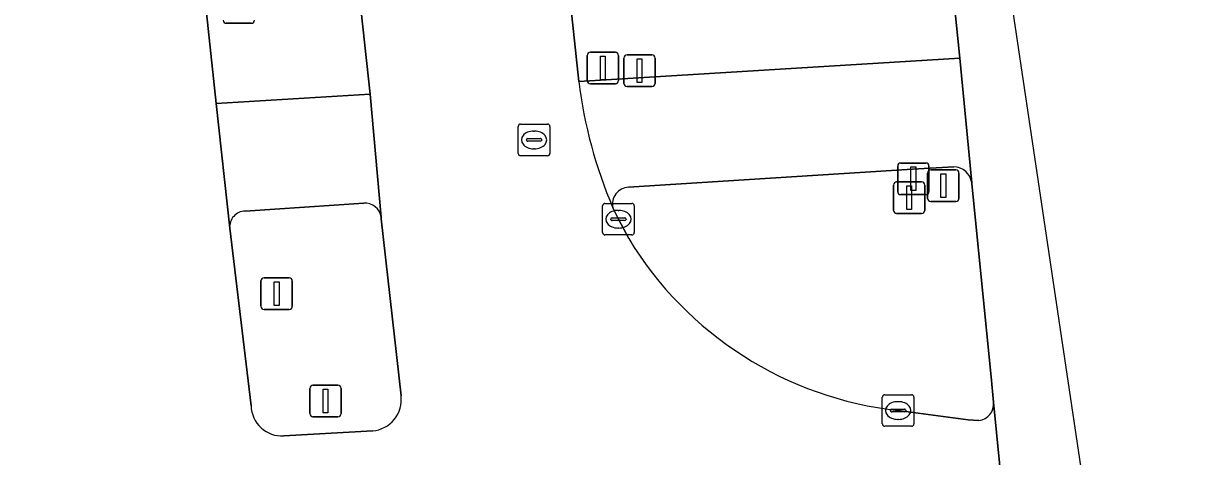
# Model space of a CAD drawing. Extents: x 160023 to 161302, y 384750 to 385707.
# Drawn here: x 161265.33 to 161302.13, y 384900.11 to 384913.84 of the extents above; entities that cross this region are included whole.
import ezdxf

# ---------------------------------------------------------------- set-up
doc = ezdxf.new("R2010")
doc.units = 0
for name, color, linetype in [('IMGEO_Drukknoppaal', 7, 'Continuous'), ('IMGEO_Fietspad_gesloten', 7, 'Continuous'), ('IMGEO_Kolk', 7, 'Continuous'), ('IMGEO_OVBaan_gesloten', 7, 'Continuous'), ('IMGEO_Portaal', 7, 'Continuous'), ('IMGEO_Rijbaan_regionaal_gesloten', 7, 'Continuous'), ('IMGEO_Rioolput', 7, 'Continuous'), ('IMGEO_Verkeersbordpaal', 7, 'Continuous'), ('IMGEO_Verkeerseiland_groen', 7, 'Continuous'), ('IMGEO_Verkeersregelinstallatiepaal', 7, 'Continuous'), ('IMGEO_Voetpad_open', 7, 'Continuous')]:
    doc.layers.add(name, color=color, linetype=linetype)

msp = doc.modelspace()

# ---------------------------------------------------------------- linework, layer by layer
at = {"layer": 'IMGEO_Drukknoppaal'}
for p, q in [((161284.341, 384911.932), (161284.341, 384912.732)), ((161284.341, 384912.732), (161284.341, 384911.932)), ((161284.441, 384912.832), (161285.231, 384912.832)), ((161285.231, 384912.832), (161284.441, 384912.832)), ((161285.331, 384912.732), (161285.331, 384911.932)), ((161285.331, 384911.932), (161285.331, 384912.732)), ((161285.231, 384911.832), (161284.441, 384911.832)), ((161284.441, 384911.832), (161285.231, 384911.832))]:
    msp.add_line(p, q, dxfattribs=at)
msp.add_lwpolyline([(161284.761, 384912.707), (161284.911, 384912.707), (161284.911, 384911.957), (161284.761, 384911.957), (161284.761, 384912.707)], dxfattribs=at)
for centre, start, end in [((161284.441, 384912.732), 90, 180), ((161284.441, 384912.732), 90, 180), ((161285.231, 384912.732), 0, 90), ((161285.231, 384912.732), 360, 90), ((161284.441, 384911.932), 180, 270), ((161284.441, 384911.932), 180, 270), ((161285.231, 384911.932), 270, 0), ((161285.231, 384911.932), 270, 0)]:
    msp.add_arc(centre, 0.1, start, end, dxfattribs=at)
at = {"layer": 'IMGEO_Fietspad_gesloten'}
for points in [[(161294.976, 384912.728), (161282.914, 384911.995)], [(161295.351, 384908.78), (161294.976, 384912.728)], [(161276.313, 384911.593), (161271.437, 384911.294), (161271.866, 384907.346)], [(161276.659, 384907.697), (161276.313, 384911.593)], [(161284.493, 384908.643), (161293.475, 384909.213), (161294.783, 384909.295)], [(161272.352, 384907.891), (161276.107, 384908.14)]]:
    msp.add_lwpolyline(points, dxfattribs=at)
for centre, radius, start, end in [((161297.723, 384913.838), 14.924, 187.0956, 203.0681), ((161294.771, 384908.711), 0.584, 6.7694, 88.834), ((161284.508, 384908.114), 0.529, 91.6003, 193.4326), ((161276.146, 384907.623), 0.518, 8.1768, 94.3265), ((161272.367, 384907.388), 0.503, 91.7456, 184.8049)]:
    msp.add_arc(centre, radius, start, end, dxfattribs=at)
at = {"layer": 'IMGEO_Kolk'}
for p, q in [((161283.744, 384908.133), (161284.596, 384908.133)), ((161283.669, 384907.207), (161283.669, 384908.059)), ((161284.157, 384907.913), (161284.182, 384907.913)), ((161284.67, 384908.059), (161284.67, 384907.207)), ((161283.928, 384907.627), (161283.928, 384907.639)), ((161284.366, 384907.59), (161283.968, 384907.59)), ((161283.971, 384907.676), (161284.369, 384907.676)), ((161284.18, 384907.353), (161284.155, 384907.353)), ((161284.412, 384907.639), (161284.412, 384907.627)), ((161284.596, 384907.133), (161283.744, 384907.133)), ((161292.522, 384901.151), (161292.522, 384902.003)), ((161292.597, 384902.077), (161293.449, 384902.077)), ((161293.01, 384901.857), (161293.035, 384901.857)), ((161293.523, 384902.003), (161293.523, 384901.151)), ((161292.781, 384901.571), (161292.781, 384901.583)), ((161293.219, 384901.534), (161292.821, 384901.534)), ((161292.824, 384901.62), (161293.222, 384901.62)), ((161293.265, 384901.583), (161293.265, 384901.571)), ((161293.033, 384901.297), (161293.008, 384901.297)), ((161293.449, 384901.077), (161292.597, 384901.077))]:
    msp.add_line(p, q, dxfattribs=at)
for points in [[(161283.744, 384908.133), (161284.596, 384908.133)], [(161283.669, 384907.207), (161283.669, 384908.059)], [(161284.67, 384908.059), (161284.67, 384907.207)], [(161284.596, 384907.133), (161283.744, 384907.133)], [(161292.522, 384901.151), (161292.522, 384902.003)], [(161292.597, 384902.077), (161293.449, 384902.077)], [(161293.523, 384902.003), (161293.523, 384901.151)], [(161293.449, 384901.077), (161292.597, 384901.077)]]:
    msp.add_lwpolyline(points, dxfattribs=at)
for centre, radius, start, end in [((161283.746, 384908.057), 0.0765, 91.552, 178.448), ((161283.746, 384908.057), 0.0765, 91.552, 178.448), ((161284.594, 384908.057), 0.0765, 1.552, 88.448), ((161284.594, 384908.057), 0.0765, 1.552, 88.448), ((161283.968, 384907.636), 0.0403, 85.8775, 175.7526), ((161283.965, 384907.626), 0.0366, 178.938, 274.7102), ((161284.369, 384907.633), 0.043, 264.8664, 352.4533), ((161284.373, 384907.638), 0.0386, 1.7309, 96.639), ((161283.746, 384907.209), 0.0765, 181.552, 268.448), ((161283.746, 384907.209), 0.0765, 181.552, 268.448), ((161284.594, 384907.209), 0.0765, 271.552, 358.448), ((161284.594, 384907.209), 0.0765, 271.552, 358.448), ((161292.599, 384902.001), 0.0765, 91.552, 178.448), ((161292.599, 384902.001), 0.0765, 91.552, 178.448), ((161293.447, 384902.001), 0.0765, 1.552, 88.448), ((161293.447, 384902.001), 0.0765, 1.552, 88.448), ((161292.821, 384901.58), 0.0403, 85.8775, 175.7526), ((161292.818, 384901.57), 0.0366, 178.938, 274.7102), ((161293.222, 384901.577), 0.043, 264.8664, 352.4533), ((161293.226, 384901.582), 0.0386, 1.7309, 96.639), ((161292.599, 384901.153), 0.0765, 181.552, 268.448), ((161292.599, 384901.153), 0.0765, 181.552, 268.448), ((161293.447, 384901.153), 0.0765, 271.552, 358.448), ((161293.447, 384901.153), 0.0765, 271.552, 358.448)]:
    msp.add_arc(centre, radius, start, end, dxfattribs=at)
for centre, major_axis, ratio, start_param, end_param in [((161284.156, 384907.633), (-0.387, 0.002), 0.722429, 4.712389, 7.853982), ((161284.181, 384907.633), (-0.39, 0.002), 0.717154, 1.570796, 4.712389), ((161293.009, 384901.577), (-0.387, 0.002), 0.722429, 4.712389, 7.853982), ((161293.034, 384901.577), (-0.39, 0.002), 0.717154, 1.570796, 4.712389)]:
    msp.add_ellipse(centre, major_axis=major_axis, ratio=ratio, start_param=start_param, end_param=end_param, dxfattribs=at)
at = {"layer": 'IMGEO_OVBaan_gesloten'}
msp.add_lwpolyline([(161302.126, 384877.522), (161295.965, 384918.881), (161294.387, 384918.458), (161294.652, 384915.95), (161294.976, 384912.728), (161295.351, 384908.78), (161295.354, 384908.752), (161295.964, 384902.644), (161296.044, 384901.838), (161297.186, 384890.215), (161297.245, 384889.619), (161298.417, 384878.861), (161298.456, 384878.497), (161298.587, 384877.294)], close=True, dxfattribs=at)
at = {"layer": 'IMGEO_Portaal'}
for p, q in [((161272.856, 384904.879), (161272.856, 384905.679)), ((161272.856, 384905.679), (161272.856, 384904.879)), ((161272.956, 384905.779), (161273.746, 384905.779)), ((161273.746, 384905.779), (161272.956, 384905.779)), ((161273.846, 384905.679), (161273.846, 384904.879)), ((161273.846, 384904.879), (161273.846, 384905.679)), ((161273.746, 384904.779), (161272.956, 384904.779)), ((161272.956, 384904.779), (161273.746, 384904.779))]:
    msp.add_line(p, q, dxfattribs=at)
msp.add_lwpolyline([(161273.276, 384905.654), (161273.426, 384905.654), (161273.426, 384904.904), (161273.276, 384904.904), (161273.276, 384905.654)], dxfattribs=at)
for centre, start, end in [((161272.956, 384905.679), 90, 180), ((161272.956, 384905.679), 90, 180), ((161273.746, 384905.679), 0, 90), ((161273.746, 384905.679), 360, 90), ((161272.956, 384904.879), 180, 270), ((161272.956, 384904.879), 180, 270), ((161273.746, 384904.879), 270, 0), ((161273.746, 384904.879), 270, 0)]:
    msp.add_arc(centre, 0.1, start, end, dxfattribs=at)
at = {"layer": 'IMGEO_Rijbaan_regionaal_gesloten'}
for points in [[(161269.95, 384970.566), (161270.029, 384969.639), (161275.966, 384914.799), (161276.313, 384911.593), (161276.659, 384907.697), (161276.664, 384907.641), (161277.291, 384902.042)], [(161272.542, 384901.724), (161271.866, 384907.346), (161271.437, 384911.294), (161271.101, 384914.459), (161265.331, 384968.239)], [(161282.914, 384911.995), (161282.574, 384915.171)], [(161284.496, 384907.017), (161284.17, 384907.633), (161283.993, 384907.991)], [(161297.186, 384890.215), (161296.044, 384901.838)], [(161295.581, 384901.258), (161295.238, 384901.286), (161293.023, 384901.577)], [(161276.395, 384900.931), (161273.576, 384900.773)]]:
    msp.add_lwpolyline(points, dxfattribs=at)
for centre, radius, start, end in [((161297.723, 384913.838), 14.924, 187.0956, 203.0681), ((161294.281, 384912.952), 11.445, 211.2387, 263.6877), ((161276.301, 384901.924), 0.997, 275.4036, 6.8254), ((161295.508, 384901.791), 0.538, 277.7693, 5.0317), ((161273.522, 384901.752), 0.98, 181.628, 273.1607)]:
    msp.add_arc(centre, radius, start, end, dxfattribs=at)
at = {"layer": 'IMGEO_Rioolput'}
for p, q in [((161280.998, 384909.716), (161280.998, 384910.568)), ((161281.073, 384910.642), (161281.925, 384910.642)), ((161281.486, 384910.422), (161281.511, 384910.422)), ((161281.999, 384910.568), (161281.999, 384909.716)), ((161281.257, 384910.136), (161281.257, 384910.148)), ((161281.695, 384910.099), (161281.297, 384910.099)), ((161281.3, 384910.185), (161281.698, 384910.185)), ((161281.741, 384910.148), (161281.741, 384910.136)), ((161281.925, 384909.642), (161281.073, 384909.642)), ((161281.509, 384909.862), (161281.484, 384909.862))]:
    msp.add_line(p, q, dxfattribs=at)
for points in [[(161280.998, 384909.716), (161280.998, 384910.568)], [(161281.073, 384910.642), (161281.925, 384910.642)], [(161281.999, 384910.568), (161281.999, 384909.716)], [(161281.925, 384909.642), (161281.073, 384909.642)]]:
    msp.add_lwpolyline(points, dxfattribs=at)
for centre, radius, start, end in [((161281.075, 384910.566), 0.0765, 91.552, 178.448), ((161281.075, 384910.566), 0.0765, 91.552, 178.448), ((161281.923, 384910.566), 0.0765, 1.552, 88.448), ((161281.923, 384910.566), 0.0765, 1.552, 88.448), ((161281.297, 384910.145), 0.0403, 85.8775, 175.7526), ((161281.294, 384910.135), 0.0366, 178.938, 274.7102), ((161281.698, 384910.142), 0.043, 264.8664, 352.4533), ((161281.702, 384910.147), 0.0386, 1.7309, 96.639), ((161281.075, 384909.718), 0.0765, 181.552, 268.448), ((161281.075, 384909.718), 0.0765, 181.552, 268.448), ((161281.923, 384909.718), 0.0765, 271.552, 358.448), ((161281.923, 384909.718), 0.0765, 271.552, 358.448)]:
    msp.add_arc(centre, radius, start, end, dxfattribs=at)
for centre, major_axis, ratio, start_param, end_param in [((161281.485, 384910.142), (-0.387, 0.002), 0.722429, 4.712389, 7.853982), ((161281.51, 384910.142), (-0.39, 0.002), 0.717154, 1.570796, 4.712389)]:
    msp.add_ellipse(centre, major_axis=major_axis, ratio=ratio, start_param=start_param, end_param=end_param, dxfattribs=at)
at = {"layer": 'IMGEO_Verkeersbordpaal'}
for p, q in [((161292.876, 384907.913), (161292.876, 384908.713)), ((161292.876, 384908.713), (161292.876, 384907.913)), ((161292.976, 384908.813), (161293.766, 384908.813)), ((161293.766, 384908.813), (161292.976, 384908.813)), ((161293.866, 384908.713), (161293.866, 384907.913)), ((161293.866, 384907.913), (161293.866, 384908.713)), ((161293.766, 384907.813), (161292.976, 384907.813)), ((161292.976, 384907.813), (161293.766, 384907.813)), ((161274.401, 384901.477), (161274.401, 384902.277)), ((161274.401, 384902.277), (161274.401, 384901.477)), ((161274.501, 384902.377), (161275.291, 384902.377)), ((161275.291, 384902.377), (161274.501, 384902.377)), ((161275.391, 384902.277), (161275.391, 384901.477)), ((161275.391, 384901.477), (161275.391, 384902.277)), ((161275.291, 384901.377), (161274.501, 384901.377)), ((161274.501, 384901.377), (161275.291, 384901.377))]:
    msp.add_line(p, q, dxfattribs=at)
for points in [[(161293.296, 384908.688), (161293.446, 384908.688), (161293.446, 384907.938), (161293.296, 384907.938), (161293.296, 384908.688)], [(161274.821, 384902.252), (161274.971, 384902.252), (161274.971, 384901.502), (161274.821, 384901.502), (161274.821, 384902.252)]]:
    msp.add_lwpolyline(points, dxfattribs=at)
for centre, start, end in [((161292.976, 384908.713), 90, 180), ((161292.976, 384908.713), 90, 180), ((161293.766, 384908.713), 0, 90), ((161293.766, 384908.713), 360, 90), ((161292.976, 384907.913), 180, 270), ((161292.976, 384907.913), 180, 270), ((161293.766, 384907.913), 270, 0), ((161293.766, 384907.913), 270, 0), ((161274.501, 384902.277), 90, 180), ((161274.501, 384902.277), 90, 180), ((161275.291, 384902.277), 0, 90), ((161275.291, 384902.277), 360, 90), ((161274.501, 384901.477), 180, 270), ((161274.501, 384901.477), 180, 270), ((161275.291, 384901.477), 270, 0), ((161275.291, 384901.477), 270, 0)]:
    msp.add_arc(centre, 0.1, start, end, dxfattribs=at)
at = {"layer": 'IMGEO_Verkeerseiland_groen'}
for points in [[(161294.783, 384909.295), (161293.475, 384909.213), (161284.493, 384908.643)], [(161295.354, 384908.752), (161295.351, 384908.78)], [(161296.044, 384901.838), (161295.964, 384902.644), (161295.354, 384908.752)], [(161276.107, 384908.14), (161272.352, 384907.891)], [(161283.993, 384907.991), (161284.17, 384907.633), (161284.496, 384907.017)], [(161271.866, 384907.346), (161272.542, 384901.724)], [(161276.664, 384907.641), (161276.659, 384907.697)], [(161277.291, 384902.042), (161276.664, 384907.641)], [(161293.023, 384901.577), (161295.238, 384901.286), (161295.581, 384901.258)], [(161273.576, 384900.773), (161276.395, 384900.931)]]:
    msp.add_lwpolyline(points, dxfattribs=at)
for centre, radius, start, end in [((161294.771, 384908.711), 0.584, 6.7694, 88.834), ((161284.508, 384908.114), 0.529, 91.6003, 193.4326), ((161276.146, 384907.623), 0.518, 8.1768, 94.3265), ((161272.367, 384907.388), 0.503, 91.7456, 184.8049), ((161294.281, 384912.952), 11.445, 211.2387, 263.6877), ((161276.301, 384901.924), 0.997, 275.4036, 6.8254), ((161295.508, 384901.791), 0.538, 277.7693, 5.0317), ((161273.522, 384901.752), 0.98, 181.628, 273.1607)]:
    msp.add_arc(centre, radius, start, end, dxfattribs=at)
at = {"layer": 'IMGEO_Verkeersregelinstallatiepaal'}
for p, q in [((161272.547, 384913.835), (161271.757, 384913.835)), ((161271.757, 384913.835), (161272.547, 384913.835)), ((161283.284, 384912.918), (161284.074, 384912.918)), ((161284.074, 384912.918), (161283.284, 384912.918)), ((161283.184, 384912.018), (161283.184, 384912.818)), ((161283.184, 384912.818), (161283.184, 384912.018)), ((161284.174, 384912.818), (161284.174, 384912.018)), ((161284.174, 384912.018), (161284.174, 384912.818)), ((161284.074, 384911.918), (161283.284, 384911.918)), ((161283.284, 384911.918), (161284.074, 384911.918)), ((161293.009, 384908.511), (161293.009, 384909.311)), ((161293.009, 384909.311), (161293.009, 384908.511)), ((161293.109, 384909.411), (161293.899, 384909.411)), ((161293.899, 384909.411), (161293.109, 384909.411)), ((161293.999, 384909.311), (161293.999, 384908.511)), ((161293.999, 384908.511), (161293.999, 384909.311)), ((161294.057, 384909.192), (161294.847, 384909.192)), ((161294.847, 384909.192), (161294.057, 384909.192)), ((161293.957, 384908.292), (161293.957, 384909.092)), ((161293.957, 384909.092), (161293.957, 384908.292)), ((161294.947, 384909.092), (161294.947, 384908.292)), ((161294.947, 384908.292), (161294.947, 384909.092)), ((161293.899, 384908.411), (161293.109, 384908.411)), ((161293.109, 384908.411), (161293.899, 384908.411)), ((161294.847, 384908.192), (161294.057, 384908.192)), ((161294.057, 384908.192), (161294.847, 384908.192))]:
    msp.add_line(p, q, dxfattribs=at)
for points in [[(161283.604, 384912.793), (161283.754, 384912.793), (161283.754, 384912.043), (161283.604, 384912.043), (161283.604, 384912.793)], [(161293.429, 384909.286), (161293.579, 384909.286), (161293.579, 384908.536), (161293.429, 384908.536), (161293.429, 384909.286)], [(161294.377, 384909.067), (161294.527, 384909.067), (161294.527, 384908.317), (161294.377, 384908.317), (161294.377, 384909.067)]]:
    msp.add_lwpolyline(points, dxfattribs=at)
for centre, start, end in [((161271.757, 384913.935), 180, 270), ((161271.757, 384913.935), 180, 270), ((161272.547, 384913.935), 270, 0), ((161272.547, 384913.935), 270, 0), ((161283.284, 384912.818), 90, 180), ((161283.284, 384912.818), 90, 180), ((161284.074, 384912.818), 0, 90), ((161284.074, 384912.818), 360, 90), ((161283.284, 384912.018), 180, 270), ((161283.284, 384912.018), 180, 270), ((161284.074, 384912.018), 270, 0), ((161284.074, 384912.018), 270, 0), ((161293.109, 384909.311), 90, 180), ((161293.109, 384909.311), 90, 180), ((161293.899, 384909.311), 0, 90), ((161293.899, 384909.311), 360, 90), ((161294.057, 384909.092), 90, 180), ((161294.057, 384909.092), 90, 180), ((161294.847, 384909.092), 0, 90), ((161294.847, 384909.092), 360, 90), ((161293.109, 384908.511), 180, 270), ((161293.109, 384908.511), 180, 270), ((161293.899, 384908.511), 270, 0), ((161293.899, 384908.511), 270, 0), ((161294.057, 384908.292), 180, 270), ((161294.057, 384908.292), 180, 270), ((161294.847, 384908.292), 270, 0), ((161294.847, 384908.292), 270, 0)]:
    msp.add_arc(centre, 0.1, start, end, dxfattribs=at)
at = {"layer": 'IMGEO_Voetpad_open'}
for points in [[(161282.574, 384915.171), (161282.914, 384911.995), (161294.976, 384912.728), (161294.652, 384915.95)], [(161271.101, 384914.459), (161271.437, 384911.294), (161276.313, 384911.593), (161275.966, 384914.799)]]:
    msp.add_lwpolyline(points, dxfattribs=at)

doc.saveas('drawing.dxf')
